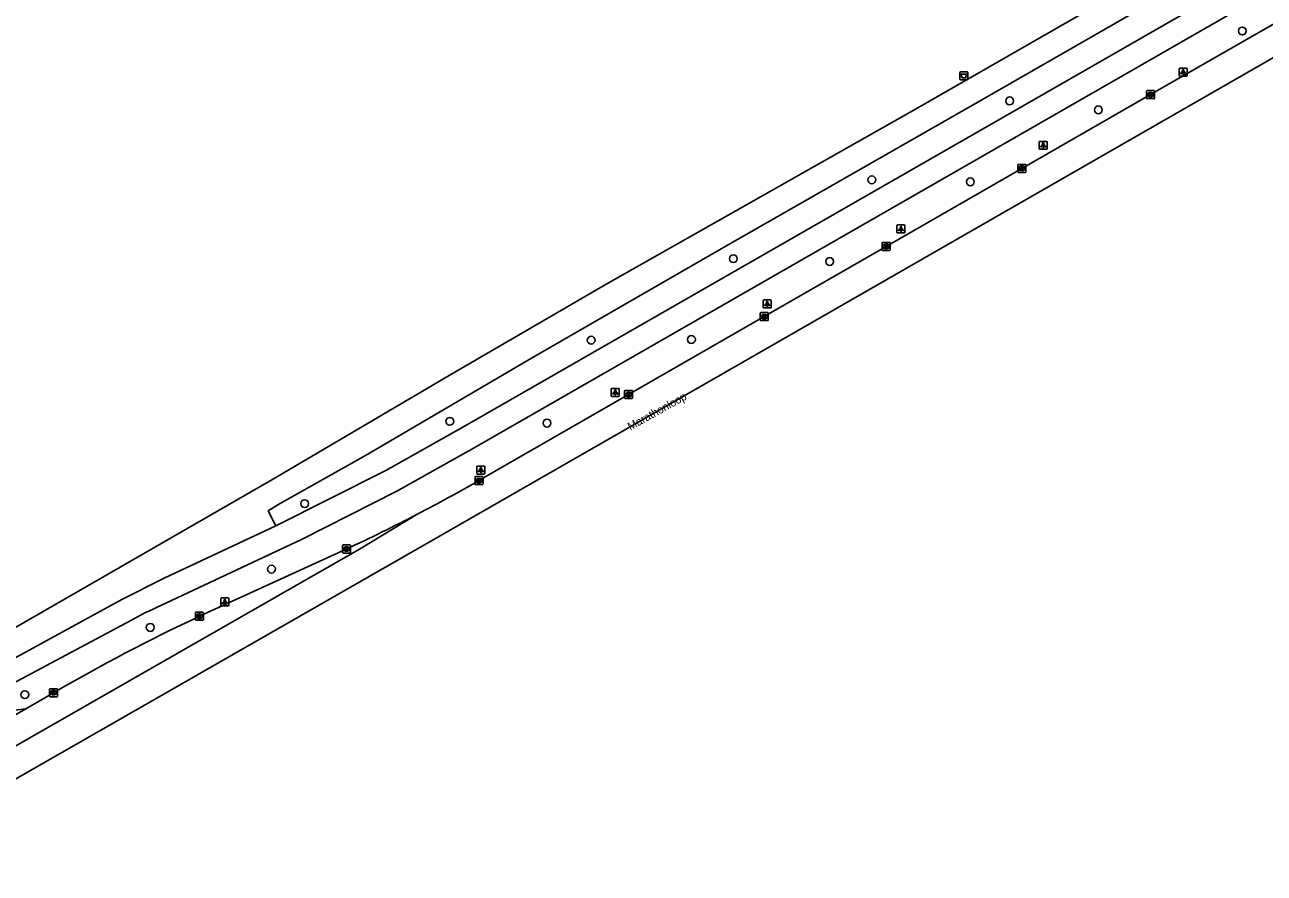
# Model space of a CAD drawing. Extents: x 158461 to 159795, y 387220 to 388672.
# Drawn here: x 159340 to 159494.9, y 387504.7 to 387610.7 of the extents above; entities that cross this region are included whole.
import ezdxf

# ---------------------------------------------------------------- set-up
doc = ezdxf.new("R2010")
doc.units = 0
for name, color, linetype in [('IMGEO_Afvalbak', 7, 'Continuous'), ('IMGEO_Berm_groen', 7, 'Continuous'), ('IMGEO_Boom', 7, 'Continuous'), ('IMGEO_Fietspad_gesloten', 7, 'Continuous'), ('IMGEO_Kolk', 7, 'Continuous'), ('IMGEO_Lichtpunt', 7, 'Continuous'), ('IMGEO_Openbare_ruimte_label', 7, 'Continuous'), ('IMGEO_Rijbaan_lokaal_gesloten', 7, 'Continuous'), ('IMGEO_Voetpad_open', 7, 'Continuous')]:
    doc.layers.add(name, color=color, linetype=linetype)

msp = doc.modelspace()

# ---------------------------------------------------------------- linework, layer by layer
at = {"layer": 'IMGEO_Afvalbak'}
for p, q in [((159456.83, 387603.97), (159456.83, 387604.76)), ((159456.83, 387604.76), (159456.83, 387603.97)), ((159456.93, 387604.86), (159457.72, 387604.86)), ((159457.72, 387604.86), (159456.93, 387604.86)), ((159457.82, 387604.76), (159457.82, 387603.97)), ((159457.82, 387603.97), (159457.82, 387604.76)), ((159457.72, 387603.87), (159456.93, 387603.87)), ((159456.93, 387603.87), (159457.72, 387603.87))]:
    msp.add_line(p, q, dxfattribs=at)
msp.add_lwpolyline([(159456.97, 387604.58), (159457.68, 387604.58), (159457.53, 387604.11), (159457.12, 387604.11), (159456.97, 387604.58)], dxfattribs=at)
for centre, start, end in [((159456.93, 387604.76), 90, 180), ((159456.93, 387604.76), 90, 180), ((159457.72, 387604.76), 0, 90), ((159457.72, 387604.76), 360, 90), ((159456.93, 387603.97), 180, 270), ((159456.93, 387603.97), 180, 270), ((159457.72, 387603.97), 270, 0), ((159457.72, 387603.97), 270, 0)]:
    msp.add_arc(centre, 0.1, start, end, dxfattribs=at)
at = {"layer": 'IMGEO_Berm_groen'}
msp.add_lwpolyline([(159340.11, 387525.26), (159330.27, 387524.04)], dxfattribs=at)
at = {"layer": 'IMGEO_Boom'}
for centre in [(159492.13, 387609.97), (159463.05, 387601.23), (159474.13, 387600.11), (159445.83, 387591.37), (159458.14, 387591.12), (159428.52, 387581.51), (159440.56, 387581.16), (159410.77, 387571.32), (159423.29, 387571.41), (159393.1, 387561.18), (159405.25, 387560.96), (159374.97, 387550.89), (159370.82, 387542.71), (159355.67, 387535.42), (159340, 387527.02)]:
    msp.add_circle(centre, 0.489, dxfattribs=at)
at = {"layer": 'IMGEO_Fietspad_gesloten'}
for points in [[(159371.38, 387548.12), (159385.1, 387555.05), (159394.71, 387560.44), (159619.51, 387689.42)], [(159607.8, 387679.41), (159396.15, 387557.86), (159386.49, 387552.45), (159374.55, 387546.42), (159357, 387538.15)], [(159315.29, 387518.77), (159352.13, 387538.92), (159357.43, 387541.59), (159371.38, 387548.12)], [(159353.25, 387536.28), (159330.27, 387524.04)]]:
    msp.add_lwpolyline(points, dxfattribs=at)
msp.add_arc((159372.46, 387502.39), 38.96, 113.3851, 119.5493, dxfattribs=at)
at = {"layer": 'IMGEO_Kolk'}
for p, q in [((159480.15, 387601.58), (159480.15, 387602.43)), ((159480.23, 387602.51), (159481.08, 387602.51)), ((159481.08, 387601.51), (159480.23, 387601.51)), ((159480.64, 387602.29), (159480.66, 387602.29)), ((159480.66, 387601.73), (159480.64, 387601.73)), ((159481.15, 387602.43), (159481.15, 387601.58)), ((159464.07, 387592.37), (159464.07, 387593.22)), ((159464.15, 387593.3), (159465, 387593.3)), ((159465, 387592.29), (159464.15, 387592.29)), ((159464.56, 387593.07), (159464.59, 387593.07)), ((159464.58, 387592.52), (159464.56, 387592.52)), ((159465.07, 387593.22), (159465.07, 387592.37)), ((159447.12, 387582.61), (159447.12, 387583.46)), ((159447.19, 387583.54), (159448.04, 387583.54)), ((159448.04, 387582.54), (159447.19, 387582.54)), ((159447.6, 387583.32), (159447.63, 387583.32)), ((159447.63, 387582.76), (159447.6, 387582.76)), ((159448.12, 387583.46), (159448.12, 387582.61)), ((159431.96, 387574.77), (159432.81, 387574.77)), ((159431.89, 387573.84), (159431.89, 387574.69)), ((159432.81, 387573.77), (159431.96, 387573.77)), ((159432.37, 387574.55), (159432.4, 387574.55)), ((159432.4, 387573.99), (159432.37, 387573.99)), ((159432.89, 387574.69), (159432.89, 387573.84)), ((159414.94, 387564.11), (159414.94, 387564.96)), ((159415.02, 387565.03), (159415.87, 387565.03)), ((159415.87, 387564.03), (159415.02, 387564.03)), ((159415.43, 387564.81), (159415.46, 387564.81)), ((159415.45, 387564.25), (159415.43, 387564.25)), ((159415.94, 387564.96), (159415.94, 387564.11)), ((159396.25, 387553.35), (159396.25, 387554.2)), ((159396.32, 387554.28), (159397.18, 387554.28)), ((159397.18, 387553.27), (159396.32, 387553.27)), ((159396.76, 387553.5), (159396.73, 387553.5)), ((159396.74, 387554.05), (159396.76, 387554.05)), ((159397.25, 387554.2), (159397.25, 387553.35)), ((159379.7, 387544.8), (159379.7, 387545.65)), ((159379.77, 387545.73), (159380.63, 387545.73)), ((159380.19, 387545.5), (159380.21, 387545.5)), ((159380.7, 387545.65), (159380.7, 387544.8)), ((159380.63, 387544.72), (159379.77, 387544.72)), ((159380.21, 387544.95), (159380.19, 387544.95)), ((159361.31, 387536.39), (159361.31, 387537.24)), ((159361.38, 387537.32), (159362.24, 387537.32)), ((159362.24, 387536.32), (159361.38, 387536.32)), ((159361.8, 387537.1), (159361.82, 387537.1)), ((159361.82, 387536.54), (159361.8, 387536.54)), ((159362.31, 387537.24), (159362.31, 387536.39)), ((159343.09, 387526.83), (159343.09, 387527.69)), ((159343.16, 387527.76), (159344.01, 387527.76)), ((159344.01, 387526.76), (159343.16, 387526.76)), ((159343.6, 387526.98), (159343.57, 387526.98)), ((159343.58, 387527.54), (159343.6, 387527.54)), ((159344.09, 387527.69), (159344.09, 387526.83))]:
    msp.add_line(p, q, dxfattribs=at)
for points in [[(159480.15, 387601.58), (159480.15, 387602.43)], [(159480.23, 387602.51), (159481.08, 387602.51)], [(159481.08, 387601.51), (159480.23, 387601.51)], [(159480.47, 387602.21), (159480.6, 387602.21), (159480.6, 387602.05), (159480.72, 387602.21), (159480.89, 387602.21), (159480.74, 387602.06), (159480.9, 387601.81), (159480.74, 387601.81), (159480.66, 387601.97), (159480.6, 387601.9), (159480.6, 387601.81), (159480.47, 387601.81), (159480.47, 387602.21)], [(159481.15, 387602.43), (159481.15, 387601.58)], [(159464.07, 387592.37), (159464.07, 387593.22)], [(159464.15, 387593.3), (159465, 387593.3)], [(159465, 387592.29), (159464.15, 387592.29)], [(159464.39, 387592.99), (159464.52, 387592.99), (159464.52, 387592.84), (159464.65, 387592.99), (159464.81, 387592.99), (159464.67, 387592.84), (159464.82, 387592.59), (159464.67, 387592.59), (159464.58, 387592.76), (159464.52, 387592.69), (159464.52, 387592.59), (159464.39, 387592.59), (159464.39, 387592.99)], [(159465.07, 387593.22), (159465.07, 387592.37)], [(159447.12, 387582.61), (159447.12, 387583.46)], [(159447.19, 387583.54), (159448.04, 387583.54)], [(159448.04, 387582.54), (159447.19, 387582.54)], [(159447.44, 387583.24), (159447.56, 387583.24), (159447.56, 387583.09), (159447.69, 387583.24), (159447.85, 387583.24), (159447.71, 387583.09), (159447.86, 387582.84), (159447.71, 387582.84), (159447.62, 387583), (159447.56, 387582.94), (159447.56, 387582.84), (159447.44, 387582.84), (159447.44, 387583.24)], [(159448.12, 387583.46), (159448.12, 387582.61)], [(159431.96, 387574.77), (159432.81, 387574.77)], [(159431.89, 387573.84), (159431.89, 387574.69)], [(159432.81, 387573.77), (159431.96, 387573.77)], [(159432.21, 387574.47), (159432.33, 387574.47), (159432.33, 387574.31), (159432.46, 387574.47), (159432.62, 387574.47), (159432.48, 387574.32), (159432.63, 387574.07), (159432.48, 387574.07), (159432.39, 387574.23), (159432.33, 387574.16), (159432.33, 387574.07), (159432.21, 387574.07), (159432.21, 387574.47)], [(159432.89, 387574.69), (159432.89, 387573.84)], [(159414.94, 387564.11), (159414.94, 387564.96)], [(159415.02, 387565.03), (159415.87, 387565.03)], [(159415.87, 387564.03), (159415.02, 387564.03)], [(159415.26, 387564.73), (159415.39, 387564.73), (159415.39, 387564.58), (159415.52, 387564.73), (159415.68, 387564.73), (159415.53, 387564.58), (159415.69, 387564.33), (159415.53, 387564.33), (159415.45, 387564.5), (159415.39, 387564.43), (159415.39, 387564.33), (159415.26, 387564.33), (159415.26, 387564.73)], [(159415.94, 387564.96), (159415.94, 387564.11)], [(159396.25, 387553.35), (159396.25, 387554.2)], [(159396.32, 387554.28), (159397.18, 387554.28)], [(159397.18, 387553.27), (159396.32, 387553.27)], [(159396.57, 387553.97), (159396.69, 387553.97), (159396.69, 387553.82), (159396.82, 387553.97), (159396.99, 387553.97), (159396.84, 387553.82), (159396.99, 387553.57), (159396.84, 387553.57), (159396.76, 387553.74), (159396.69, 387553.67), (159396.69, 387553.57), (159396.57, 387553.57), (159396.57, 387553.97)], [(159397.25, 387554.2), (159397.25, 387553.35)], [(159379.7, 387544.8), (159379.7, 387545.65)], [(159379.77, 387545.73), (159380.63, 387545.73)], [(159380.02, 387545.42), (159380.14, 387545.42), (159380.14, 387545.27), (159380.27, 387545.42), (159380.44, 387545.42), (159380.29, 387545.27), (159380.44, 387545.02), (159380.29, 387545.02), (159380.21, 387545.19), (159380.14, 387545.12), (159380.14, 387545.02), (159380.02, 387545.02), (159380.02, 387545.42)], [(159380.7, 387545.65), (159380.7, 387544.8)], [(159380.63, 387544.72), (159379.77, 387544.72)], [(159361.31, 387536.39), (159361.31, 387537.24)], [(159361.38, 387537.32), (159362.24, 387537.32)], [(159362.24, 387536.32), (159361.38, 387536.32)], [(159361.63, 387537.02), (159361.75, 387537.02), (159361.75, 387536.86), (159361.88, 387537.02), (159362.05, 387537.02), (159361.9, 387536.87), (159362.05, 387536.62), (159361.9, 387536.62), (159361.82, 387536.78), (159361.75, 387536.71), (159361.75, 387536.62), (159361.63, 387536.62), (159361.63, 387537.02)], [(159362.31, 387537.24), (159362.31, 387536.39)], [(159343.09, 387526.83), (159343.09, 387527.69)], [(159343.16, 387527.76), (159344.01, 387527.76)], [(159344.01, 387526.76), (159343.16, 387526.76)], [(159343.41, 387527.46), (159343.53, 387527.46), (159343.53, 387527.31), (159343.66, 387527.46), (159343.83, 387527.46), (159343.68, 387527.31), (159343.83, 387527.06), (159343.68, 387527.06), (159343.6, 387527.22), (159343.53, 387527.16), (159343.53, 387527.06), (159343.41, 387527.06), (159343.41, 387527.46)], [(159344.09, 387527.69), (159344.09, 387526.83)]]:
    msp.add_lwpolyline(points, dxfattribs=at)
for centre, start, end in [((159480.23, 387602.43), 91.552, 178.448), ((159480.23, 387602.43), 91.552, 178.448), ((159480.23, 387601.58), 181.552, 268.448), ((159480.23, 387601.58), 181.552, 268.448), ((159481.08, 387602.43), 1.552, 88.448), ((159481.08, 387602.43), 1.552, 88.448), ((159481.08, 387601.58), 271.552, 358.448), ((159481.08, 387601.58), 271.552, 358.448), ((159464.15, 387593.22), 91.552, 178.448), ((159464.15, 387593.22), 91.552, 178.448), ((159464.15, 387592.37), 181.552, 268.448), ((159464.15, 387592.37), 181.552, 268.448), ((159465, 387593.22), 1.552, 88.448), ((159465, 387593.22), 1.552, 88.448), ((159465, 387592.37), 271.552, 358.448), ((159465, 387592.37), 271.552, 358.448), ((159447.19, 387583.46), 91.552, 178.448), ((159447.19, 387583.46), 91.552, 178.448), ((159447.19, 387582.61), 181.552, 268.448), ((159447.19, 387582.61), 181.552, 268.448), ((159448.04, 387583.46), 1.552, 88.448), ((159448.04, 387583.46), 1.552, 88.448), ((159448.04, 387582.61), 271.552, 358.448), ((159448.04, 387582.61), 271.552, 358.448), ((159431.96, 387574.69), 91.552, 178.448), ((159431.96, 387574.69), 91.552, 178.448), ((159432.81, 387574.69), 1.552, 88.448), ((159432.81, 387574.69), 1.552, 88.448), ((159431.96, 387573.84), 181.552, 268.448), ((159431.96, 387573.84), 181.552, 268.448), ((159432.81, 387573.84), 271.552, 358.448), ((159432.81, 387573.84), 271.552, 358.448), ((159415.02, 387564.96), 91.552, 178.448), ((159415.02, 387564.96), 91.552, 178.448), ((159415.02, 387564.11), 181.552, 268.448), ((159415.02, 387564.11), 181.552, 268.448), ((159415.87, 387564.96), 1.552, 88.448), ((159415.87, 387564.96), 1.552, 88.448), ((159415.87, 387564.11), 271.552, 358.448), ((159415.87, 387564.11), 271.552, 358.448), ((159396.32, 387554.2), 91.552, 178.448), ((159396.32, 387554.2), 91.552, 178.448), ((159396.32, 387553.35), 181.552, 268.448), ((159396.32, 387553.35), 181.552, 268.448), ((159397.17, 387554.2), 1.552, 88.448), ((159397.17, 387554.2), 1.552, 88.448), ((159397.17, 387553.35), 271.552, 358.448), ((159397.17, 387553.35), 271.552, 358.448), ((159379.78, 387545.65), 91.552, 178.448), ((159379.78, 387545.65), 91.552, 178.448), ((159380.62, 387545.65), 1.552, 88.448), ((159380.62, 387545.65), 1.552, 88.448), ((159379.78, 387544.8), 181.552, 268.448), ((159379.78, 387544.8), 181.552, 268.448), ((159380.62, 387544.8), 271.552, 358.448), ((159380.62, 387544.8), 271.552, 358.448), ((159361.39, 387537.24), 91.552, 178.448), ((159361.39, 387537.24), 91.552, 178.448), ((159361.39, 387536.39), 181.552, 268.448), ((159361.39, 387536.39), 181.552, 268.448), ((159362.23, 387537.24), 1.552, 88.448), ((159362.23, 387537.24), 1.552, 88.448), ((159362.23, 387536.39), 271.552, 358.448), ((159362.23, 387536.39), 271.552, 358.448), ((159343.16, 387527.68), 91.552, 178.448), ((159343.16, 387527.68), 91.552, 178.448), ((159343.16, 387526.84), 181.552, 268.448), ((159343.16, 387526.84), 181.552, 268.448), ((159344.01, 387527.68), 1.552, 88.448), ((159344.01, 387527.68), 1.552, 88.448), ((159344.01, 387526.84), 271.552, 358.448), ((159344.01, 387526.84), 271.552, 358.448)]:
    msp.add_arc(centre, 0.0765, start, end, dxfattribs=at)
for centre, major_axis, ratio, start_param, end_param in [((159480.64, 387602.01), (-0.387, 0.002), 0.722429, 4.712389, 7.853982), ((159480.66, 387602.01), (-0.39, 0.002), 0.717154, 1.570796, 4.712389), ((159464.56, 387592.79), (-0.387, 0.002), 0.722429, 4.712389, 7.853982), ((159464.58, 387592.79), (-0.39, 0.002), 0.717154, 1.570796, 4.712389), ((159447.6, 387583.04), (-0.387, 0.002), 0.722429, 4.712389, 7.853982), ((159447.63, 387583.04), (-0.39, 0.002), 0.717154, 1.570796, 4.712389), ((159432.37, 387574.27), (-0.387, 0.002), 0.722429, 4.712389, 7.853982), ((159432.4, 387574.27), (-0.39, 0.002), 0.717154, 1.570796, 4.712389), ((159415.43, 387564.53), (-0.387, 0.002), 0.722429, 4.712389, 7.853982), ((159415.45, 387564.53), (-0.39, 0.002), 0.717154, 1.570796, 4.712389), ((159396.74, 387553.77), (-0.387, 0.002), 0.722429, 4.712389, 7.853982), ((159396.76, 387553.77), (-0.39, 0.002), 0.717154, 1.570796, 4.712389), ((159380.19, 387545.22), (-0.387, 0.002), 0.722429, 4.712389, 7.853982), ((159380.21, 387545.22), (-0.39, 0.002), 0.717154, 1.570796, 4.712389), ((159361.8, 387536.82), (-0.387, 0.002), 0.722429, 4.712389, 7.853982), ((159361.82, 387536.82), (-0.39, 0.002), 0.717154, 1.570796, 4.712389), ((159343.57, 387527.26), (-0.387, 0.002), 0.722429, 4.712389, 7.853982), ((159343.6, 387527.26), (-0.39, 0.002), 0.717154, 1.570796, 4.712389)]:
    msp.add_ellipse(centre, major_axis=major_axis, ratio=ratio, start_param=start_param, end_param=end_param, dxfattribs=at)
at = {"layer": 'IMGEO_Lichtpunt'}
for p, q in [((159484.23, 387605.23), (159484.23, 387604.43)), ((159484.23, 387605.23), (159484.23, 387604.43)), ((159485.13, 387605.33), (159484.33, 387605.33)), ((159485.13, 387605.33), (159484.33, 387605.33)), ((159484.33, 387604.33), (159485.13, 387604.33)), ((159484.33, 387604.33), (159485.13, 387604.33)), ((159485.23, 387604.43), (159485.23, 387605.23)), ((159485.23, 387604.43), (159485.23, 387605.23)), ((159466.74, 387596.08), (159466.74, 387595.27)), ((159466.74, 387596.08), (159466.74, 387595.27)), ((159467.65, 387596.17), (159466.84, 387596.17)), ((159467.65, 387596.17), (159466.84, 387596.17)), ((159466.84, 387595.18), (159467.65, 387595.18)), ((159466.84, 387595.18), (159467.65, 387595.18)), ((159467.74, 387595.27), (159467.74, 387596.08)), ((159467.74, 387595.27), (159467.74, 387596.08)), ((159448.97, 387585.63), (159448.97, 387584.82)), ((159448.97, 387585.63), (159448.97, 387584.82)), ((159449.88, 387585.72), (159449.07, 387585.72)), ((159449.88, 387585.72), (159449.07, 387585.72)), ((159449.97, 387584.82), (159449.97, 387585.63)), ((159449.97, 387584.82), (159449.97, 387585.63)), ((159449.07, 387584.73), (159449.88, 387584.73)), ((159449.07, 387584.73), (159449.88, 387584.73)), ((159433.16, 387576.36), (159432.35, 387576.36)), ((159433.16, 387576.36), (159432.35, 387576.36)), ((159432.26, 387576.26), (159432.26, 387575.45)), ((159432.26, 387576.26), (159432.26, 387575.45)), ((159432.35, 387575.36), (159433.16, 387575.36)), ((159432.35, 387575.36), (159433.16, 387575.36)), ((159433.26, 387575.45), (159433.26, 387576.26)), ((159433.26, 387575.45), (159433.26, 387576.26)), ((159413.27, 387565.2), (159413.27, 387564.39)), ((159413.27, 387565.2), (159413.27, 387564.39)), ((159414.17, 387565.29), (159413.37, 387565.29)), ((159414.17, 387565.29), (159413.37, 387565.29)), ((159413.37, 387564.3), (159414.17, 387564.3)), ((159413.37, 387564.3), (159414.17, 387564.3)), ((159414.27, 387564.39), (159414.27, 387565.2)), ((159414.27, 387564.39), (159414.27, 387565.2)), ((159396.48, 387555.49), (159396.48, 387554.68)), ((159396.48, 387555.49), (159396.48, 387554.68)), ((159397.38, 387555.58), (159396.57, 387555.58)), ((159397.38, 387555.58), (159396.57, 387555.58)), ((159397.48, 387554.68), (159397.48, 387555.49)), ((159397.48, 387554.68), (159397.48, 387555.49)), ((159396.57, 387554.59), (159397.38, 387554.59)), ((159396.57, 387554.59), (159397.38, 387554.59)), ((159364.49, 387539), (159364.49, 387538.19)), ((159364.49, 387539), (159364.49, 387538.19)), ((159365.4, 387539.1), (159364.59, 387539.1)), ((159365.4, 387539.1), (159364.59, 387539.1)), ((159364.59, 387538.1), (159365.4, 387538.1)), ((159364.59, 387538.1), (159365.4, 387538.1)), ((159365.49, 387538.19), (159365.49, 387539)), ((159365.49, 387538.19), (159365.49, 387539))]:
    msp.add_line(p, q, dxfattribs=at)
for points in [[(159484.61, 387604.9), (159484.65, 387604.87), (159484.46, 387604.61), (159484.42, 387604.64), (159484.61, 387604.9)], [(159484.71, 387604.85), (159484.76, 387604.85), (159484.76, 387604.53), (159484.71, 387604.53), (159484.71, 387604.85)], [(159484.82, 387604.87), (159484.86, 387604.9), (159485.04, 387604.63), (159485.01, 387604.61), (159484.82, 387604.87)], [(159467.12, 387595.74), (159467.16, 387595.71), (159466.97, 387595.45), (159466.93, 387595.48), (159467.12, 387595.74)], [(159467.22, 387595.69), (159467.27, 387595.69), (159467.27, 387595.37), (159467.22, 387595.37), (159467.22, 387595.69)], [(159467.33, 387595.71), (159467.37, 387595.74), (159467.55, 387595.48), (159467.52, 387595.45), (159467.33, 387595.71)], [(159449.35, 387585.29), (159449.39, 387585.26), (159449.2, 387585), (159449.16, 387585.03), (159449.35, 387585.29)], [(159449.45, 387585.24), (159449.5, 387585.24), (159449.5, 387584.92), (159449.45, 387584.92), (159449.45, 387585.24)], [(159449.56, 387585.26), (159449.6, 387585.29), (159449.79, 387585.03), (159449.75, 387585), (159449.56, 387585.26)], [(159432.63, 387575.92), (159432.67, 387575.9), (159432.48, 387575.63), (159432.45, 387575.66), (159432.63, 387575.92)], [(159432.73, 387575.88), (159432.78, 387575.88), (159432.78, 387575.55), (159432.73, 387575.55), (159432.73, 387575.88)], [(159432.84, 387575.9), (159432.88, 387575.92), (159433.07, 387575.66), (159433.03, 387575.63), (159432.84, 387575.9)], [(159413.65, 387564.86), (159413.68, 387564.84), (159413.5, 387564.57), (159413.46, 387564.6), (159413.65, 387564.86)], [(159413.75, 387564.82), (159413.8, 387564.82), (159413.8, 387564.49), (159413.75, 387564.49), (159413.75, 387564.82)], [(159413.86, 387564.84), (159413.9, 387564.86), (159414.08, 387564.6), (159414.04, 387564.57), (159413.86, 387564.84)], [(159396.85, 387555.15), (159396.89, 387555.12), (159396.71, 387554.86), (159396.67, 387554.89), (159396.85, 387555.15)], [(159396.96, 387555.1), (159397, 387555.1), (159397, 387554.78), (159396.96, 387554.78), (159396.96, 387555.1)], [(159397.07, 387555.12), (159397.1, 387555.15), (159397.29, 387554.89), (159397.25, 387554.86), (159397.07, 387555.12)], [(159364.87, 387538.66), (159364.91, 387538.64), (159364.72, 387538.37), (159364.68, 387538.4), (159364.87, 387538.66)], [(159364.97, 387538.62), (159365.02, 387538.62), (159365.02, 387538.29), (159364.97, 387538.29), (159364.97, 387538.62)], [(159365.08, 387538.64), (159365.12, 387538.66), (159365.3, 387538.4), (159365.27, 387538.37), (159365.08, 387538.64)]]:
    msp.add_lwpolyline(points, dxfattribs=at)
for centre in [(159484.73, 387605.03), (159467.24, 387595.88), (159449.47, 387585.43), (159432.76, 387576.06), (159413.77, 387565), (159396.98, 387555.29), (159364.99, 387538.8)]:
    msp.add_circle(centre, 0.0994, dxfattribs=at)
for centre, start, end in [((159484.33, 387605.23), 90, 180), ((159484.33, 387605.23), 90, 180), ((159484.33, 387604.43), 180, 270), ((159484.33, 387604.43), 180, 270), ((159485.13, 387605.23), 0, 90), ((159485.13, 387605.23), 0, 90), ((159485.13, 387604.43), 270, 0), ((159485.13, 387604.43), 270, 360), ((159466.84, 387596.08), 90, 180), ((159466.84, 387596.08), 90, 180), ((159466.84, 387595.27), 180, 270), ((159466.84, 387595.27), 180, 270), ((159467.65, 387596.08), 0, 90), ((159467.65, 387596.08), 0, 90), ((159467.65, 387595.27), 270, 0), ((159467.65, 387595.27), 270, 360), ((159449.07, 387585.63), 90, 180), ((159449.07, 387585.63), 90, 180), ((159449.88, 387585.63), 0, 90), ((159449.88, 387585.63), 0, 90), ((159449.07, 387584.82), 180, 270), ((159449.07, 387584.82), 180, 270), ((159449.88, 387584.82), 270, 0), ((159449.88, 387584.82), 270, 360), ((159432.35, 387576.26), 90, 180), ((159432.35, 387576.26), 90, 180), ((159433.16, 387576.26), 0, 90), ((159433.16, 387576.26), 0, 90), ((159432.35, 387575.45), 180, 270), ((159432.35, 387575.45), 180, 270), ((159433.16, 387575.45), 270, 0), ((159433.16, 387575.45), 270, 360), ((159413.37, 387565.2), 90, 180), ((159413.37, 387565.2), 90, 180), ((159413.37, 387564.39), 180, 270), ((159413.37, 387564.39), 180, 270), ((159414.17, 387565.2), 0, 90), ((159414.17, 387565.2), 0, 90), ((159414.17, 387564.39), 270, 0), ((159414.17, 387564.39), 270, 360), ((159396.57, 387555.49), 90, 180), ((159396.57, 387555.49), 90, 180), ((159396.57, 387554.68), 180, 270), ((159396.57, 387554.68), 180, 270), ((159397.38, 387555.49), 0, 90), ((159397.38, 387555.49), 0, 90), ((159397.38, 387554.68), 270, 0), ((159397.38, 387554.68), 270, 360), ((159364.59, 387539), 90, 180), ((159364.59, 387539), 90, 180), ((159364.59, 387538.19), 180, 270), ((159364.59, 387538.19), 180, 270), ((159365.4, 387539), 0, 90), ((159365.4, 387539), 0, 90), ((159365.4, 387538.19), 270, 0), ((159365.4, 387538.19), 270, 360)]:
    msp.add_arc(centre, 0.0946, start, end, dxfattribs=at)
at = {"layer": 'IMGEO_Rijbaan_lokaal_gesloten'}
for points in [[(159624.13, 387680.32), (159593.63, 387662.7), (159510.67, 387615.12), (159427.45, 387567.3), (159391.62, 387546.7), (159357.28, 387527.02), (159318.27, 387504.7)], [(159601.32, 387671.24), (159585.93, 387662.43), (159568.95, 387652.69), (159551.14, 387642.44), (159533.31, 387632.22), (159517.17, 387622.99), (159500, 387613.09), (159498.49, 387612.22), (159480.65, 387602.01), (159464.57, 387592.79), (159447.61, 387583.04), (159432.38, 387574.27), (159415.44, 387564.53), (159396.74, 387553.77)], [(159389.11, 387549.61), (159381.8, 387545.19), (159371.41, 387539.25), (159340.61, 387521.63), (159316.48, 387507.83)], [(159380.14, 387545.19), (159361.81, 387536.82)], [(159343.58, 387527.26), (159340.11, 387525.26)], [(159340.11, 387525.26), (159322.28, 387515), (159321.31, 387514.43), (159318.74, 387512.92)]]:
    msp.add_lwpolyline(points, dxfattribs=at)
for centre, radius, start, end in [((159286.95, 387745.82), 221.22, 297.5047, 299.7572), ((159286.71, 387746.39), 221.83, 294.9097, 297.4926), ((159460.58, 387326.3), 232.53, 115.1353, 120.2067)]:
    msp.add_arc(centre, radius, start, end, dxfattribs=at)
at = {"layer": 'IMGEO_Voetpad_open'}
for points in [[(159371.38, 387548.12), (159370.41, 387549.98), (159371.83, 387550.87), (159382.57, 387556.93), (159403.29, 387569.07), (159428.1, 387583.36), (159457.91, 387600.39), (159500, 387624.61), (159516.43, 387634.06), (159540.86, 387648.07), (159564.28, 387661.53), (159589.73, 387676.11), (159617.89, 387692.24), (159619.51, 387689.42)], [(159506.26, 387631.77), (159500, 387628.18), (159451.58, 387600.37), (159412.72, 387578.36), (159393.23, 387567.02), (159370.86, 387553.85), (159313.69, 387520.97), (159310.4, 387519.07)]]:
    msp.add_lwpolyline(points, dxfattribs=at)

# ---------------------------------------------------------------- texts
at = {"layer": 'IMGEO_Openbare_ruimte_label'}
msp.add_text('Marathonloop', height=1, rotation=29.0769, dxfattribs=at).set_placement((159415.66, 387560.01))

doc.saveas('drawing.dxf')
